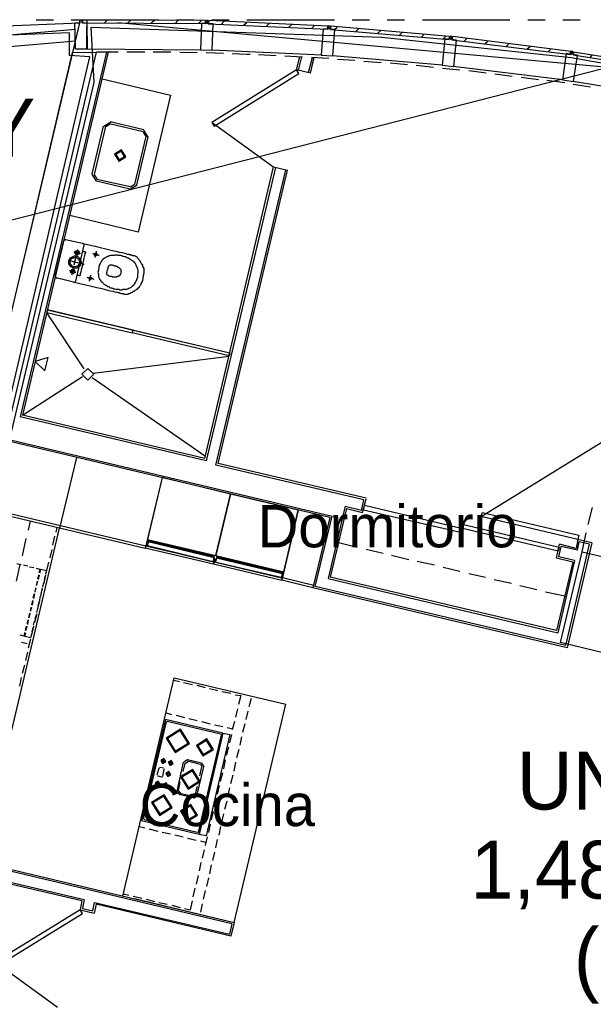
# Model space of a CAD drawing. Header units: feet. Extents: x -79 to 198, y -22 to 181.
# Tile 270 of 318: x 89 to 105, y 132 to 160. Entities that reach past the tile are written whole.
import ezdxf
from ezdxf.enums import TextEntityAlignment as Align

# ---------------------------------------------------------------- set-up
doc = ezdxf.new("R2010")
doc.units = ezdxf.units.FT
for name, color, linetype in [('A-AREA-UNIDAD', 30, 'CONTINUOUS'), ('A-LINEA', 7, 'CONTINUOUS'), ('A-LINEA-FINA', 9, 'CONTINUOUS'), ('A-NOMBRE-ESPACIO', 2, 'CONTINUOUS'), ('A-TEXTO-PDF', 3, 'CONTINUOUS')]:
    doc.layers.add(name, color=color, linetype=linetype)

msp = doc.modelspace()

# ---------------------------------------------------------------- linework, layer by layer
at = {"layer": 'A-AREA-UNIDAD'}
for points in [[(107.968, 158.6133), (104.72, 159.1822), (99.328, 159.7689), (91.04, 160.0533), (91.12, 158.4889), (87.52, 143.2889), (87.808, 142.1333), (87.808, 141.0489), (87.12, 140.3733), (87.12, 139.8578), (86.672, 139.7689), (85.92, 136.5333), (87.648, 136.1422), (87.68, 135.1289), (87.04, 132.4978), (86.032, 132.4444), (85.152, 132.6578), (85.152, 132.2489)], [(84.928, 131.1289), (85.152, 132.6933), (86.8, 132.5333), (87.552, 135.8578), (85.152, 136.2489), (85.12, 137.3333), (86.08, 141.3689), (87.072, 141.4222), (87.12, 140.6578), (87.648, 141.1733), (87.712, 141.5822), (87.488, 142.2933), (86.56, 142.3289), (86.56, 143.3778), (87.872, 148.8889), (88.64, 149.0489), (91.008, 159.2178), (90.432, 159.2533), (90.432, 159.8933), (87.008, 159.7689), (77.6, 158.8622), (74.112, 158.2578)]]:
    msp.add_lwpolyline(points, dxfattribs=at)
at = {"layer": 'A-LINEA'}
for p, q in [((89.9733, 160.2578), (89.48, 160.2578)), ((92.9733, 160.2578), (90.48, 160.2578)), ((90.72, 160.2711), (90.72, 160.1778)), ((90.8, 160.2311), (90.84, 160.2711)), ((90.8, 160.1778), (90.8, 160.2711)), ((90.92, 159.9378), (90.9333, 160.2711)), ((91.4267, 160.1778), (91.5067, 160.2578)), ((92.0933, 160.1778), (92.1733, 160.2578)), ((92.76, 160.1778), (92.8533, 160.2578)), ((93.44, 160.1644), (93.52, 160.2444)), ((93.9733, 160.2578), (93.48, 160.2578)), ((94.1067, 160.1644), (94.1867, 160.2444)), ((94.9733, 160.2578), (94.48, 160.2578)), ((94.7467, 160.1378), (94.8267, 160.2178)), ((97.9733, 160.2578), (95.48, 160.2578)), ((98.9733, 160.2578), (98.48, 160.2578)), ((99.9733, 160.2578), (99.48, 160.2578)), ((102.9733, 160.2578), (100.48, 160.2578)), ((103.9733, 160.2578), (103.48, 160.2578)), ((104.9733, 160.2578), (104.48, 160.2578)), ((90.5992, 159.9939), (77.9864, 158.9103)), ((90.7264, 160.1691), (86.2775, 159.9973)), ((108.4185, 158.6669), (91.8071, 160.1776)), ((95.3867, 160.1111), (95.48, 160.1911)), ((96.04, 160.0844), (96.12, 160.1644)), ((96.68, 160.0578), (96.76, 160.1378)), ((97.32, 160.0178), (97.4, 160.0978)), ((97.9733, 159.9911), (98.0533, 160.0578)), ((98.5867, 159.9378), (98.6667, 160.0178)), ((99.2133, 159.8844), (99.2933, 159.9644)), ((90.6043, 159.6606), (78.0467, 158.5824)), ((99.8267, 159.8311), (99.9067, 159.9111)), ((100.4533, 159.7778), (100.5333, 159.8578)), ((101.0667, 159.7244), (101.1467, 159.8044)), ((101.6667, 159.6578), (101.7467, 159.7378)), ((102.2667, 159.5911), (102.3467, 159.6578)), ((97.6267, 159.2578), (94.48, 159.4044)), ((102.8667, 159.5111), (102.9467, 159.5911)), ((103.4667, 159.4444), (103.5467, 159.5111)), ((104.0667, 159.3644), (104.1467, 159.4444)), ((88.0533, 148.9244), (90.52, 159.3378)), ((88.7067, 148.7644), (91.2, 159.3511)), ((91.48, 159.3511), (89.0267, 148.9778)), ((91.5333, 159.3511), (89.0933, 149.0178)), ((90.52, 159.3378), (91.2, 159.3511)), ((91.8133, 159.3511), (91.2, 159.3511)), ((92.5733, 159.3511), (92.0667, 159.3511)), ((93.32, 159.3511), (92.8133, 159.3511)), ((94.0667, 159.3244), (93.5733, 159.3378)), ((94.8133, 159.3111), (94.32, 159.3244)), ((96.32, 159.2444), (95.8133, 159.2711)), ((97.0667, 159.2044), (96.56, 159.2311)), ((96.8933, 158.8444), (96.9867, 159.2178)), ((97.04, 159.2178), (96.9467, 158.8311)), ((97.24, 158.7644), (97.3467, 159.1911)), ((97.2933, 158.7511), (97.4, 159.1911)), ((101.0533, 158.9778), (97.92, 159.2444)), ((98.56, 159.1111), (98.0667, 159.1378)), ((99.3067, 159.0444), (98.8133, 159.0844)), ((104.6667, 159.2844), (104.6933, 159.3244)), ((105.2533, 159.1911), (105.32, 159.2711)), ((106.2631, 159.0395), (36.6895, 141.2395)), ((106.2631, 159.0395), (36.6895, 141.2395)), ((97.2933, 158.7511), (96.8933, 158.8444)), ((100.8, 158.9111), (100.3067, 158.9644)), ((101.5467, 158.8311), (101.0533, 158.8844)), ((104.48, 158.5644), (101.36, 158.9378)), ((103.04, 158.6578), (102.5467, 158.7244)), ((103.7867, 158.5644), (103.2933, 158.6311)), ((104.5333, 158.4711), (104.0267, 158.5378)), ((107.96, 157.9911), (104.7733, 158.5111)), ((105.2667, 158.3511), (104.7733, 158.4311)), ((91.3867, 157.2444), (91.0667, 155.8844)), ((91.4533, 157.2311), (91.1333, 155.8711)), ((91.605, 157.36), (91.4045, 157.2361)), ((91.5897, 157.2951), (91.4694, 157.2208)), ((92.5333, 157.0844), (91.5733, 157.3111)), ((92.5467, 157.1378), (91.5867, 157.3644)), ((92.6755, 156.9327), (92.5517, 157.1333)), ((94.4891, 157.3494), (96.2477, 156.0805)), ((92.2933, 155.5911), (92.6133, 156.9511)), ((92.3467, 155.5778), (92.6667, 156.9378)), ((92.6106, 156.9481), (92.5364, 157.0684)), ((96.2933, 156.0711), (94.32, 147.7244)), ((94.6, 147.6044), (96.5867, 156.0044)), ((91.0711, 155.8761), (91.195, 155.6756)), ((91.136, 155.8608), (91.2103, 155.7405)), ((91.2133, 155.7378), (92.16, 155.5244)), ((94.6667, 147.6444), (96.64, 155.9911)), ((91.2, 155.6844), (92.1467, 155.4578)), ((92.155, 155.4489), (92.3555, 155.5727)), ((92.1703, 155.5138), (92.2906, 155.5881)), ((90.0267, 152.9644), (90.2667, 153.9911)), ((90.3241, 154.0165), (90.2679, 153.9819)), ((90.32, 154.0178), (90.8, 153.9111)), ((90.84, 153.8578), (90.6, 152.8311)), ((90.8521, 153.8537), (90.8174, 153.9099)), ((90.0279, 152.9685), (90.0626, 152.9124)), ((90.5467, 152.8044), (90.0533, 152.9244)), ((90.5559, 152.7924), (90.6121, 152.827)), ((89.7867, 151.9244), (90.84, 150.3378)), ((89.8, 152.0178), (95, 150.7911)), ((92.1867, 151.4178), (92.1867, 151.4178)), ((92.2667, 151.3911), (92.2667, 151.3911)), ((91.1067, 150.2178), (94.9733, 150.6978)), ((94.9467, 150.7644), (94.9467, 150.7644)), ((89.0933, 149.0178), (90.8, 150.1244)), ((91.08, 150.0978), (94.3067, 147.8578)), ((94.28, 147.7911), (89.0933, 149.0178)), ((94.32, 147.7244), (89.0267, 148.9778)), ((97.84, 146.1111), (88.6133, 148.2978)), ((88.6267, 148.3511), (97.9067, 146.1511)), ((105.5656, 148.235), (102.1561, 146.1301)), ((90.6267, 147.8178), (90.1467, 145.8044)), ((98.8133, 146.6178), (94.6, 147.6044)), ((98.88, 146.6578), (94.6667, 147.6444)), ((98.7467, 146.3111), (98.8133, 146.6178)), ((98.7733, 146.2578), (98.88, 146.6444)), ((92.6, 145.2978), (88.1467, 146.3511)), ((96.9467, 146.3244), (96.48, 144.3244)), ((98.28, 146.4311), (97.8, 144.3778)), ((98.32, 146.3644), (97.8533, 144.4178)), ((98.28, 146.4311), (98.7467, 146.3244)), ((98.32, 146.3644), (98.7733, 146.2578)), ((105.2, 145.9111), (105.32, 146.3911)), ((89.2667, 145.7511), (89.32, 146.0044)), ((97.84, 146.1111), (97.36, 144.1111)), ((97.4267, 144.1511), (97.9067, 146.1511)), ((87.8933, 136.2978), (90.1467, 145.8044)), ((90.0533, 145.6978), (90.08, 145.8311)), ((105.0267, 145.1378), (105.1467, 145.6711)), ((89.0933, 145.0178), (89.2, 145.5111)), ((89.96, 145.3244), (90.0133, 145.5778)), ((94.5333, 144.9911), (92.68, 145.4178)), ((94.5333, 144.9911), (92.68, 145.4178)), ((92.6933, 145.4578), (94.5333, 145.0178)), ((92.6933, 145.4578), (94.5333, 145.0178)), ((98.6267, 145.2578), (98.0933, 145.3911)), ((105.3067, 145.3911), (104.6, 142.4044)), ((104.9067, 145.4844), (104.8533, 145.2311)), ((104.8933, 145.1778), (104.9467, 145.4178)), ((105.3067, 145.3911), (104.9067, 145.4844)), ((105.24, 145.3511), (104.9467, 145.4178)), ((89.88, 144.9644), (89.9333, 145.2044)), ((99.36, 145.0844), (98.88, 145.2044)), ((104.2933, 144.9511), (104.3867, 145.3511)), ((104.36, 144.9911), (104.4267, 145.2844)), ((104.8533, 145.2311), (104.3867, 145.3511)), ((104.8933, 145.1778), (104.4267, 145.2844)), ((104.56, 142.4711), (105.24, 145.3511)), ((88.9333, 144.8044), (89.0533, 144.7778)), ((89.7867, 144.6044), (89.84, 144.8444)), ((96.48, 144.5244), (94.6267, 144.9644)), ((96.48, 144.5244), (94.6267, 144.9644)), ((94.64, 144.9911), (96.48, 144.5511)), ((94.64, 144.9911), (96.48, 144.5511)), ((100.0933, 144.9111), (99.6, 145.0311)), ((100.8267, 144.7511), (100.3333, 144.8578)), ((104.76, 144.8444), (104.2933, 144.9511)), ((104.76, 144.8444), (104.2933, 142.8978)), ((104.8133, 144.8844), (104.3333, 142.8311)), ((104.8133, 144.8844), (104.36, 144.9911)), ((88.92, 144.2978), (89.0267, 144.7778)), ((89.12, 144.7644), (89.24, 144.7378)), ((89.2933, 144.7111), (89.4133, 144.6844)), ((101.5467, 144.5778), (101.0667, 144.6844)), ((89.5067, 144.2978), (89.48, 144.1778)), ((89.4933, 144.1778), (89.5333, 144.2978)), ((89.5467, 144.4844), (89.52, 144.3644)), ((89.5467, 144.3511), (89.5733, 144.4711)), ((89.6933, 144.2578), (89.6667, 144.1378)), ((89.7067, 144.2311), (89.76, 144.4844)), ((89.7333, 144.4311), (89.7067, 144.3111)), ((97.36, 144.1111), (96.48, 144.3244)), ((97.3867, 144.1778), (96.4933, 144.3911)), ((97.8, 144.3778), (104.3333, 142.8311)), ((104.2933, 142.8978), (97.8533, 144.4178)), ((102.28, 144.4044), (101.8, 144.5111)), ((103.0133, 144.2311), (102.52, 144.3378)), ((89.4667, 144.1111), (89.44, 143.9911)), ((89.4533, 143.9911), (89.48, 144.1111)), ((89.6133, 143.8711), (89.6667, 144.1111)), ((89.6533, 144.0711), (89.6133, 143.9511)), ((104.6, 142.4044), (97.36, 144.1111)), ((104.56, 142.4711), (97.4267, 144.1511)), ((103.7333, 144.0578), (103.2533, 144.1644)), ((104.5333, 143.8711), (103.9867, 143.9911)), ((89.3733, 143.7511), (89.3467, 143.6311)), ((89.3733, 143.6178), (89.4, 143.7511)), ((89.4267, 143.9378), (89.3867, 143.8178)), ((89.4133, 143.8044), (89.44, 143.9244)), ((89.5333, 143.5111), (89.5867, 143.7511)), ((89.56, 143.7111), (89.5333, 143.5911)), ((89.6, 143.8844), (89.5733, 143.7644)), ((89.3333, 143.5644), (89.3067, 143.4444)), ((89.32, 143.4444), (89.36, 143.5644)), ((89.52, 143.5244), (89.4933, 143.4044)), ((89.2533, 143.2044), (89.2133, 143.0844)), ((89.24, 143.0711), (89.2667, 143.2044)), ((89.2933, 143.3911), (89.2667, 143.2578)), ((89.28, 143.2578), (89.3067, 143.3778)), ((89.4267, 143.1644), (89.4, 143.0444)), ((89.44, 143.1378), (89.5067, 143.3778)), ((89.48, 143.3378), (89.44, 143.2178)), ((89.2, 143.0178), (89.1733, 142.8978)), ((89.2, 142.8978), (89.2267, 143.0178)), ((89.36, 142.7778), (89.4133, 143.0178)), ((89.3867, 142.9778), (89.36, 142.8578)), ((89.0667, 142.5644), (89.2267, 142.5244)), ((89.16, 142.7244), (89.1867, 142.8311)), ((89.2667, 142.4044), (89.3333, 142.6578)), ((89.1867, 142.0444), (89.24, 142.2844)), ((89.0933, 141.6844), (89.16, 141.9244)), ((89.0133, 141.3111), (89.0667, 141.5644)), ((91.9467, 135.3378), (93.4133, 141.5511)), ((93.4, 141.4844), (93.56, 141.4444)), ((93.4133, 141.5511), (96.5867, 140.8044)), ((93.68, 141.4178), (93.9333, 141.3644)), ((94.0533, 141.3378), (94.2933, 141.2711)), ((94.4133, 141.2444), (94.6533, 141.1911)), ((94.7733, 141.1644), (95.0267, 141.1111)), ((95.1467, 141.0711), (95.3067, 141.0444)), ((95.3067, 141.0444), (95.24, 140.7911)), ((95.6, 140.9644), (95.5333, 140.7244)), ((95.12, 134.5911), (96.5867, 140.8044)), ((95.2133, 140.6711), (95.16, 140.4311)), ((95.5067, 140.6044), (95.4533, 140.3644)), ((93.16, 140.3644), (92.48, 137.4844)), ((94.8, 139.9778), (93.16, 140.3644)), ((93.1867, 140.5511), (93.3333, 140.5111)), ((93.4667, 140.4844), (93.7067, 140.4178)), ((93.8267, 140.3911), (94.0667, 140.3378)), ((93.1867, 140.2978), (92.5333, 137.5378)), ((93.2246, 140.3106), (93.2005, 140.2957)), ((94.7333, 139.9511), (93.2133, 140.3111)), ((94.1867, 140.3111), (94.44, 140.2444)), ((94.56, 140.2178), (94.8, 140.1644)), ((94.92, 140.1378), (95.08, 140.0978)), ((95.1333, 140.3111), (95.0667, 140.0711)), ((95.4267, 140.2444), (95.36, 139.9911)), ((94.7467, 139.9244), (94.0933, 137.1644)), ((94.8, 139.9778), (94.12, 137.0978)), ((94.7595, 139.9265), (94.7446, 139.9506)), ((95.04, 139.9378), (94.9867, 139.6978)), ((95.3333, 139.8711), (95.28, 139.6311)), ((94.96, 139.5778), (94.8933, 139.3378)), ((95.2533, 139.5111), (95.1867, 139.2711)), ((93.12, 139.2044), (93.04, 139.2178)), ((93.7866, 139.2154), (93.6823, 139.1511)), ((94.1867, 139.1244), (93.7867, 139.2178)), ((94.8667, 139.2178), (94.8133, 138.9644)), ((92.9733, 138.9778), (92.92, 138.7778)), ((92.9979, 138.9906), (92.9739, 138.9757)), ((93.1067, 138.9778), (93, 139.0044)), ((93.1067, 139.1778), (93.04, 139.1911)), ((93.12, 138.9511), (93.08, 138.7511)), ((93.1328, 138.9398), (93.1179, 138.9639)), ((93.12, 139.1911), (93.12, 139.1911)), ((93.3333, 139.1244), (93.2533, 139.1511)), ((93.3333, 139.1511), (93.2667, 139.1644)), ((93.3333, 139.1378), (93.3333, 139.1378)), ((93.4933, 138.3244), (93.68, 139.1511)), ((93.6667, 138.8844), (93.72, 139.1244)), ((93.8071, 139.1628), (93.7349, 139.1183)), ((94.16, 139.0844), (93.8, 139.1778)), ((94.0533, 138.1911), (94.2533, 139.0178)), ((94.1467, 138.7644), (94.2, 139.0178)), ((94.2117, 139.0106), (94.1671, 139.0828)), ((94.2643, 139.0178), (94.2, 139.1221)), ((95.16, 139.1511), (95.1067, 138.8978)), ((92.9339, 138.7757), (92.9487, 138.7516)), ((92.9467, 138.7644), (93.0533, 138.7378)), ((93.0554, 138.725), (93.0795, 138.7398)), ((93.2533, 138.8178), (93.1867, 138.8311)), ((94.7867, 138.8444), (94.72, 138.6044)), ((95.08, 138.7778), (95.0133, 138.5378)), ((92.96, 138.5511), (92.8933, 138.5644)), ((92.96, 138.5244), (92.8933, 138.5511)), ((92.96, 138.5378), (92.96, 138.5378)), ((93.1867, 138.4978), (93.1067, 138.5111)), ((93.5333, 138.3378), (93.5867, 138.5911)), ((94.0133, 138.2178), (94.08, 138.4711)), ((94.6933, 138.4844), (94.64, 138.2444)), ((94.9867, 138.4178), (94.9333, 138.1778)), ((93.4957, 138.3244), (93.56, 138.2201)), ((93.96, 138.1378), (93.5467, 138.2311)), ((93.5483, 138.3316), (93.5929, 138.2594)), ((93.9467, 138.1778), (93.5733, 138.2578)), ((93.9529, 138.1661), (94.0251, 138.2106)), ((93.96, 138.1268), (94.0643, 138.1912)), ((94.6133, 138.1244), (94.5467, 137.8711)), ((94.9067, 138.0444), (94.84, 137.8044)), ((92.5472, 137.5357), (92.5621, 137.5116)), ((94.52, 137.7511), (94.4667, 137.5111)), ((94.8133, 137.6844), (94.76, 137.4444)), ((92.4133, 137.3244), (92.5733, 137.2844)), ((94.12, 137.0978), (92.48, 137.4844)), ((94.0667, 137.1511), (92.56, 137.5111)), ((92.6933, 137.2578), (92.9467, 137.1911)), ((94.44, 137.3911), (94.3867, 137.1511)), ((94.7333, 137.3244), (94.68, 137.0711)), ((93.0667, 137.1644), (93.3067, 137.1111)), ((93.4267, 137.0844), (93.6667, 137.0311)), ((93.7867, 136.9911), (94.04, 136.9378)), ((94.0821, 137.1516), (94.1061, 137.1665)), ((94.3467, 137.0311), (94.2933, 136.7778)), ((95.0533, 134.5511), (85.88, 136.7244)), ((85.8933, 136.7778), (95.12, 134.5911)), ((94.16, 136.9111), (94.32, 136.8711)), ((94.64, 136.9511), (94.5867, 136.7111)), ((85.8, 136.4311), (90.8533, 135.2444)), ((94.2667, 136.6578), (94.2133, 136.4178)), ((94.56, 136.5911), (94.5067, 136.3511)), ((90.7867, 135.2044), (85.8, 136.3778)), ((94.1733, 136.2978), (94.12, 136.0578)), ((94.4667, 136.2311), (94.4133, 135.9778)), ((94.0933, 135.9244), (94.04, 135.6844)), ((94.3867, 135.8578), (94.3333, 135.6178)), ((94, 135.5644), (93.9467, 135.3244)), ((91.96, 135.4044), (92.12, 135.3644)), ((92.24, 135.3378), (92.4933, 135.2844)), ((94.2933, 135.4978), (94.24, 135.2578)), ((90.7867, 135.2044), (90.7333, 134.9511)), ((90.8533, 135.2444), (90.8, 134.9911)), ((91.0933, 134.9244), (91.1467, 135.1644)), ((91.1867, 135.1111), (91.1333, 134.8578)), ((91.1467, 135.1644), (94.9867, 134.2578)), ((95.0267, 134.2044), (91.1867, 135.1111)), ((92.28, 135.2711), (95.12, 134.5911)), ((92.6133, 135.2578), (92.8533, 135.1911)), ((92.9733, 135.1644), (93.2133, 135.1111)), ((93.3467, 135.0844), (93.5867, 135.0178)), ((93.92, 135.2044), (93.8667, 134.9511)), ((94.2133, 135.1244), (94.16, 134.8844)), ((90.7333, 134.9511), (91.1333, 134.8578)), ((90.8, 134.9911), (91.0933, 134.9244)), ((93.7067, 134.9911), (93.8667, 134.9511)), ((95.0533, 134.5511), (94.9867, 134.2578)), ((95.12, 134.5911), (95.0267, 134.2044)), ((88.3295, 133.4553), (90.0885, 132.187))]:
    msp.add_line(p, q, dxfattribs=at)
for points in [[(90.7733, 160.2711), (90.7867, 160.1778), (90.92, 160.1911), (90.9333, 159.4311), (90.6, 159.4311), (90.5867, 160.1778), (90.7333, 160.1778), (90.7333, 160.2711), (90.7733, 160.2711)], [(94.3067, 160.2444), (90.8, 160.2711), (90.8, 160.1778), (94.3067, 160.1644), (94.3067, 160.2444)], [(94.3333, 160.2444), (94.3333, 160.1644), (94.1867, 160.1644), (94.16, 159.4178), (94.4933, 159.4044), (94.52, 160.1511), (94.3733, 160.1511), (94.3733, 160.2444), (94.3333, 160.2444)], [(97.7867, 160.0844), (94.4, 160.2444), (94.3867, 160.1511), (97.7733, 160.0044), (97.7867, 160.0844)], [(90.72, 160.1778), (88.24, 149.7378), (79.1867, 151.8844)], [(94.1733, 159.4044), (90.92, 159.4311), (90.92, 159.9378)], [(97.8, 160.0844), (97.8, 160.0044), (97.6533, 160.0044), (97.6, 159.2578), (97.9333, 159.2444), (97.9867, 159.9911), (97.84, 160.0044), (97.8533, 160.0844), (97.8, 160.0844)], [(101.2533, 159.7911), (97.8667, 160.0844), (97.8667, 159.9911), (101.24, 159.7111), (101.2533, 159.7911)], [(101.2667, 159.7911), (101.2667, 159.7111), (101.12, 159.7244), (101.04, 158.9778), (101.3733, 158.9378), (101.4533, 159.6844), (101.3067, 159.7111), (101.32, 159.7911), (101.2667, 159.7911)], [(104.7067, 159.3644), (101.3333, 159.7911), (101.32, 159.6978), (104.6933, 159.2844), (104.7067, 159.3644)], [(104.72, 159.3644), (104.72, 159.2844), (104.5733, 159.3111), (104.4667, 158.5644), (104.7867, 158.5111), (104.8933, 159.2578), (104.76, 159.2844), (104.76, 159.3644), (104.72, 159.3644)], [(95.5733, 159.2844), (95.48, 159.2844), (95.0667, 159.2978)], [(97.8133, 159.1644), (97.6267, 159.1778), (97.32, 159.1911)], [(107.8933, 158.8578), (104.7867, 159.3511), (104.7733, 159.2711), (107.08, 158.8978)], [(96.8933, 158.8444), (94.48, 157.3511), (94.5467, 157.2444), (96.96, 158.7378), (96.8933, 158.8444)], [(100.0533, 158.9911), (99.76, 159.0178), (99.56, 159.0311)], [(102.2933, 158.7511), (101.88, 158.8044), (101.8, 158.8178)], [(91.36, 158.5911), (93.3067, 158.1244), (92.3867, 154.2311), (90.44, 154.6978)], [(91.835, 156.2489), (92.0355, 156.3727), (91.9117, 156.5733), (91.7111, 156.4495), (91.835, 156.2489)], [(91.8442, 156.2878), (91.9966, 156.3819), (91.9025, 156.5344), (91.7501, 156.4403), (91.8442, 156.2878)], [(94.28, 147.7911), (96.24, 156.0844), (96.64, 155.9911)], [(90.8, 153.9111), (90.84, 153.8978), (90.9067, 153.8844), (91.0267, 153.8578), (91.16, 153.8311), (91.3067, 153.7911), (91.4667, 153.7511), (91.6133, 153.7111), (91.7467, 153.6844), (91.8533, 153.6578), (91.9333, 153.6444), (92, 153.6311), (92.04, 153.6178), (92.0667, 153.6044), (92.08, 153.6044), (92.0933, 153.6044), (92.1067, 153.6044), (92.12, 153.6044), (92.1333, 153.5911), (92.1467, 153.5911), (92.16, 153.5911), (92.1733, 153.5911), (92.1867, 153.5778), (92.2, 153.5778), (92.2133, 153.5778), (92.2267, 153.5644), (92.2533, 153.5644), (92.2667, 153.5644), (92.28, 153.5644), (92.2933, 153.5511), (92.3067, 153.5511), (92.32, 153.5378), (92.3333, 153.5378), (92.3467, 153.5244), (92.36, 153.5111), (92.36, 153.4978), (92.3733, 153.4844), (92.3867, 153.4711), (92.4, 153.4578), (92.4133, 153.4444), (92.4267, 153.4178), (92.44, 153.4044), (92.44, 153.3911), (92.4533, 153.3778), (92.4667, 153.3511), (92.48, 153.3378), (92.4933, 153.3111), (92.5067, 153.2978), (92.5067, 153.2711), (92.52, 153.2444), (92.5333, 153.2178), (92.5467, 153.1911), (92.5467, 153.1511), (92.5467, 153.0978), (92.5467, 153.0578), (92.5333, 152.9911), (92.52, 152.9244), (92.5067, 152.8444), (92.48, 152.7911), (92.4667, 152.7378), (92.44, 152.6978), (92.4133, 152.6711), (92.4, 152.6444), (92.3733, 152.6311), (92.36, 152.6044), (92.3333, 152.5911), (92.32, 152.5778), (92.2933, 152.5644), (92.28, 152.5511), (92.2667, 152.5378), (92.24, 152.5378), (92.2267, 152.5244), (92.2133, 152.5111), (92.1867, 152.4978), (92.1733, 152.4978), (92.16, 152.4844), (92.1467, 152.4844), (92.12, 152.4711), (92.1067, 152.4711), (92.0933, 152.4578), (92.08, 152.4578), (92.0667, 152.4578), (92.04, 152.4578), (92.0267, 152.4578), (92.0133, 152.4578), (92, 152.4578), (91.9867, 152.4578), (91.9733, 152.4711), (91.96, 152.4711), (91.9467, 152.4711), (91.92, 152.4711), (91.9067, 152.4844), (91.8933, 152.4844), (91.88, 152.4844), (91.8667, 152.4844), (91.8533, 152.4978), (91.84, 152.4978), (91.8267, 152.4978), (91.8, 152.5111), (91.7733, 152.5111), (91.7333, 152.5244), (91.68, 152.5378), (91.6, 152.5511), (91.4933, 152.5778), (91.36, 152.6178), (91.2133, 152.6444), (91.0533, 152.6844), (90.8933, 152.7244), (90.76, 152.7511), (90.6533, 152.7778), (90.5733, 152.7911), (90.5467, 152.8044)], [(90.76, 153.3378), (90.7467, 153.2978), (90.7333, 153.2711), (90.7067, 153.2578), (90.6933, 153.2311), (90.6667, 153.2178), (90.64, 153.2044), (90.6, 153.2044), (90.5733, 153.1911), (90.5467, 153.2044), (90.52, 153.2178), (90.4933, 153.2311), (90.4667, 153.2444), (90.44, 153.2711), (90.4267, 153.2978), (90.4133, 153.3244), (90.4133, 153.3511), (90.4133, 153.3778), (90.4133, 153.4178), (90.4267, 153.4444), (90.44, 153.4711), (90.4533, 153.4978), (90.48, 153.5111), (90.5067, 153.5244), (90.5333, 153.5378), (90.56, 153.5511), (90.6, 153.5511), (90.6267, 153.5511), (90.6533, 153.5378), (90.68, 153.5244), (90.7067, 153.4978), (90.72, 153.4844), (90.7467, 153.4578), (90.7467, 153.4311), (90.76, 153.3911), (90.76, 153.3644), (90.76, 153.3378)], [(90.72, 153.3378), (90.7067, 153.3244), (90.6933, 153.2978), (90.68, 153.2844), (90.6667, 153.2711), (90.64, 153.2578), (90.6267, 153.2444), (90.6, 153.2444), (90.5733, 153.2444), (90.5467, 153.2444), (90.5333, 153.2444), (90.5067, 153.2578), (90.4933, 153.2711), (90.48, 153.2978), (90.4667, 153.3111), (90.4533, 153.3378), (90.4533, 153.3644), (90.4533, 153.3778), (90.4533, 153.4044), (90.4533, 153.4311), (90.4667, 153.4444), (90.48, 153.4711), (90.5067, 153.4844), (90.52, 153.4978), (90.5467, 153.4978), (90.5733, 153.5111), (90.5867, 153.5111), (90.6133, 153.5111), (90.64, 153.4978), (90.6533, 153.4844), (90.68, 153.4711), (90.6933, 153.4578), (90.7067, 153.4311), (90.7067, 153.4178), (90.72, 153.3911), (90.72, 153.3644), (90.72, 153.3378)], [(90.7467, 153.6178), (90.7333, 153.6178), (90.72, 153.6311), (90.6933, 153.6311), (90.6667, 153.6444), (90.64, 153.6444), (90.6, 153.6578), (90.5867, 153.6578), (90.56, 153.6578), (90.56, 153.6711)], [(90.7067, 153.6311), (90.7067, 153.6178), (90.6933, 153.6044), (90.68, 153.5911), (90.6667, 153.5911), (90.6533, 153.5778), (90.64, 153.5778), (90.64, 153.5911), (90.6267, 153.5911), (90.6133, 153.5911), (90.6, 153.6044), (90.6, 153.6178), (90.5867, 153.6311), (90.5867, 153.6444), (90.5867, 153.6578), (90.5867, 153.6711), (90.6, 153.6711), (90.6, 153.6844), (90.6133, 153.6978), (90.6267, 153.6978), (90.64, 153.6978), (90.6533, 153.6978), (90.6667, 153.6978), (90.68, 153.6978), (90.6933, 153.6844), (90.7067, 153.6711), (90.7067, 153.6578), (90.7067, 153.6444), (90.7067, 153.6311)], [(90.6133, 153.5111), (90.6133, 153.5244), (90.6267, 153.5378), (90.6267, 153.5778), (90.64, 153.6044), (90.6533, 153.6444), (90.6533, 153.6844), (90.6667, 153.7111), (90.6667, 153.7378)], [(90.68, 153.6311), (90.6667, 153.6178), (90.6533, 153.6178), (90.64, 153.6178), (90.6267, 153.6178), (90.6267, 153.6311), (90.6133, 153.6311), (90.6133, 153.6444), (90.6133, 153.6578), (90.6267, 153.6578), (90.6267, 153.6711), (90.64, 153.6711), (90.6533, 153.6711), (90.6667, 153.6711), (90.68, 153.6578), (90.68, 153.6444), (90.68, 153.6311)], [(90.64, 153.0178), (90.6533, 153.0044), (90.6667, 153.0044), (90.68, 153.0044), (90.6933, 153.0044), (90.7067, 152.9911), (90.72, 152.9911), (90.7333, 152.9911), (90.7333, 153.0044), (90.7467, 153.0044), (90.7467, 153.0178), (90.7467, 153.0578), (90.76, 153.1111), (90.7867, 153.1911), (90.8133, 153.2978), (90.8267, 153.3911), (90.8533, 153.4844), (90.8667, 153.5644), (90.88, 153.6178), (90.8933, 153.6311), (90.8933, 153.6444), (90.8933, 153.6578), (90.88, 153.6578), (90.8667, 153.6711), (90.8533, 153.6711), (90.84, 153.6711), (90.8267, 153.6711), (90.8133, 153.6844), (90.8, 153.6844)], [(91.28, 153.5644), (91.2667, 153.5644), (91.2533, 153.5778), (91.2267, 153.5778), (91.2, 153.5911), (91.1733, 153.5911), (91.1333, 153.6044), (91.12, 153.6044), (91.0933, 153.6178)], [(91.2133, 153.5778), (91.2, 153.5644), (91.1867, 153.5644), (91.1867, 153.5511), (91.1733, 153.5511), (91.1733, 153.5644), (91.16, 153.5644), (91.1467, 153.5644), (91.1467, 153.5778), (91.1467, 153.5911), (91.1467, 153.6044), (91.1467, 153.6178), (91.16, 153.6178), (91.1733, 153.6311), (91.1867, 153.6311), (91.2, 153.6178), (91.2133, 153.6178), (91.2133, 153.6044), (91.2133, 153.5911), (91.2133, 153.5778)], [(91.16, 153.5111), (91.16, 153.5244), (91.1733, 153.5511), (91.1733, 153.5778), (91.1867, 153.6178), (91.1867, 153.6444), (91.2, 153.6578), (91.2, 153.6844)], [(91.2667, 153.2178), (91.2533, 153.1511), (91.24, 153.0844), (91.2533, 153.0311), (91.2533, 152.9778), (91.2667, 152.9378), (91.28, 152.8978), (91.3067, 152.8711), (91.32, 152.8444), (91.3333, 152.8178), (91.36, 152.8044), (91.3733, 152.7911), (91.4, 152.7644), (91.4133, 152.7511), (91.4267, 152.7378), (91.44, 152.7378), (91.4667, 152.7244), (91.48, 152.7111), (91.4933, 152.6978), (91.52, 152.6844), (91.5333, 152.6844), (91.56, 152.6711), (91.5733, 152.6578), (91.6, 152.6444), (91.6267, 152.6444), (91.64, 152.6311), (91.6667, 152.6311), (91.6933, 152.6178), (91.72, 152.6178), (91.76, 152.6044), (91.7867, 152.6044), (91.8133, 152.6044), (91.84, 152.6044), (91.8533, 152.5911), (91.88, 152.5911), (91.9067, 152.5911), (91.92, 152.5911), (91.9467, 152.6044), (91.96, 152.6044), (91.9867, 152.6044), (92, 152.6044), (92.0267, 152.6044), (92.04, 152.6044), (92.0533, 152.6044), (92.08, 152.6178), (92.0933, 152.6178), (92.12, 152.6311), (92.1467, 152.6444), (92.1733, 152.6578), (92.2, 152.6711), (92.2267, 152.6978), (92.2533, 152.7244), (92.28, 152.7511), (92.3067, 152.7911), (92.3333, 152.8311), (92.3467, 152.8844), (92.3733, 152.9511), (92.3733, 153.0178), (92.3867, 153.0711), (92.3867, 153.1244), (92.3733, 153.1778), (92.36, 153.2178), (92.3467, 153.2444), (92.3333, 153.2844), (92.32, 153.3111), (92.3067, 153.3378), (92.2933, 153.3511), (92.28, 153.3644), (92.2667, 153.3911), (92.24, 153.4044), (92.2267, 153.4044), (92.2133, 153.4178), (92.2, 153.4311), (92.1867, 153.4444), (92.1733, 153.4444), (92.1467, 153.4578), (92.1333, 153.4711), (92.12, 153.4844), (92.0933, 153.4844), (92.0667, 153.4978), (92.0533, 153.5111), (92.0267, 153.5244), (92, 153.5244), (91.9733, 153.5378), (91.9467, 153.5378), (91.92, 153.5511), (91.8933, 153.5644), (91.8667, 153.5644), (91.84, 153.5644), (91.8133, 153.5644), (91.7867, 153.5778), (91.7733, 153.5778), (91.7467, 153.5778), (91.72, 153.5778), (91.7067, 153.5644), (91.68, 153.5644), (91.6667, 153.5644), (91.64, 153.5644), (91.6267, 153.5644), (91.6, 153.5644), (91.5733, 153.5511), (91.56, 153.5511), (91.5333, 153.5378), (91.5067, 153.5244), (91.48, 153.5244), (91.4533, 153.4978), (91.4267, 153.4844), (91.3867, 153.4578), (91.36, 153.4311), (91.3333, 153.3911), (91.3067, 153.3378), (91.28, 153.2844), (91.2667, 153.2178)], [(90.8533, 153.3111), (90.84, 153.3111), (90.8, 153.3244), (90.7333, 153.3378), (90.6667, 153.3511), (90.5867, 153.3644), (90.52, 153.3911), (90.4533, 153.4044), (90.4133, 153.4178), (90.4, 153.4178)], [(90.4933, 153.0178), (90.5067, 153.0311), (90.5067, 153.0444), (90.5067, 153.0844), (90.52, 153.1111), (90.5333, 153.1511), (90.5333, 153.1911), (90.5467, 153.2178), (90.5467, 153.2311), (90.5467, 153.2444)], [(90.56, 153.2978), (90.5733, 153.3244), (90.5733, 153.3378), (90.5867, 153.3644), (90.5867, 153.4044), (90.6, 153.4311), (90.6, 153.4444), (90.6, 153.4711), (90.6133, 153.4711)], [(91.5467, 153.2578), (91.5467, 153.2711), (91.56, 153.2711), (91.56, 153.2844), (91.5733, 153.2844), (91.5867, 153.2978), (91.6, 153.2978), (91.6133, 153.2978), (91.6267, 153.2978), (91.64, 153.2978), (91.6533, 153.2844), (91.6667, 153.2844), (91.68, 153.2844), (91.6933, 153.2844), (91.7067, 153.2711), (91.72, 153.2711), (91.7333, 153.2711), (91.7467, 153.2711), (91.76, 153.2578), (91.7733, 153.2578), (91.7867, 153.2578), (91.7867, 153.2444), (91.8, 153.2444), (91.8133, 153.2311), (91.8267, 153.2178), (91.84, 153.2178), (91.8533, 153.2044), (91.8667, 153.1911), (91.88, 153.1778), (91.8933, 153.1644), (91.8933, 153.1511), (91.9067, 153.1244), (91.8933, 153.0978), (91.8933, 153.0711), (91.88, 153.0311), (91.8667, 153.0044), (91.8533, 152.9911), (91.84, 152.9778), (91.8267, 152.9644), (91.8133, 152.9644), (91.8, 152.9644), (91.7867, 152.9644), (91.7733, 152.9511), (91.76, 152.9511), (91.7467, 152.9511), (91.7333, 152.9511), (91.72, 152.9511), (91.7067, 152.9511), (91.6933, 152.9511), (91.68, 152.9511), (91.6667, 152.9511), (91.6533, 152.9511), (91.64, 152.9644), (91.6267, 152.9644), (91.6133, 152.9644), (91.6, 152.9644), (91.5867, 152.9644), (91.5733, 152.9778), (91.56, 152.9778), (91.5467, 152.9778), (91.5333, 152.9911), (91.52, 152.9911), (91.52, 153.0044), (91.5067, 153.0044), (91.5067, 153.0178), (91.4933, 153.0311), (91.4933, 153.0444), (91.4933, 153.0578), (91.4933, 153.0844), (91.5067, 153.1111), (91.5067, 153.1378), (91.52, 153.1778), (91.5333, 153.2044), (91.5333, 153.2311), (91.5333, 153.2444), (91.5467, 153.2578)], [(90.6133, 153.0844), (90.5867, 153.0978), (90.5733, 153.0978), (90.5333, 153.0978), (90.5067, 153.1111), (90.48, 153.1244), (90.4533, 153.1244), (90.44, 153.1244), (90.4267, 153.1244)], [(90.5733, 153.0978), (90.5733, 153.0844), (90.5733, 153.0711), (90.56, 153.0711), (90.56, 153.0578), (90.5467, 153.0578), (90.5333, 153.0444), (90.52, 153.0444), (90.5067, 153.0444), (90.4933, 153.0578), (90.48, 153.0711), (90.4667, 153.0711), (90.4667, 153.0844), (90.4667, 153.0978), (90.4667, 153.1111), (90.4667, 153.1244), (90.4667, 153.1378), (90.48, 153.1511), (90.4933, 153.1644), (90.5067, 153.1644), (90.52, 153.1644), (90.5333, 153.1644), (90.5467, 153.1644), (90.56, 153.1644), (90.56, 153.1511), (90.5733, 153.1378), (90.5733, 153.1244), (90.5733, 153.1111), (90.5867, 153.1111), (90.5733, 153.0978)], [(90.5467, 153.0978), (90.5467, 153.0844), (90.5333, 153.0844), (90.52, 153.0711), (90.5067, 153.0844), (90.4933, 153.0844), (90.4933, 153.0978), (90.4933, 153.1111), (90.4933, 153.1244), (90.5067, 153.1378), (90.52, 153.1378), (90.5333, 153.1378), (90.5467, 153.1244), (90.5467, 153.1111), (90.5467, 153.0978)], [(91.12, 152.8844), (91.1067, 152.8978), (91.0933, 152.8978), (91.0667, 152.8978), (91.04, 152.9111), (91.0133, 152.9111), (90.9733, 152.9244), (90.96, 152.9244), (90.9333, 152.9378)], [(91.0533, 152.8978), (91.04, 152.8844), (91.0267, 152.8844), (91.0267, 152.8711), (91.0133, 152.8711), (91.0133, 152.8844), (91, 152.8844), (90.9867, 152.8978), (90.9867, 152.9111), (90.9867, 152.9244), (90.9867, 152.9378), (91, 152.9378), (91.0133, 152.9511), (91.0267, 152.9511), (91.04, 152.9511), (91.04, 152.9378), (91.0533, 152.9378), (91.0533, 152.9244), (91.0533, 152.9111), (91.0533, 152.8978)], [(91, 152.8311), (91, 152.8444), (91.0133, 152.8711), (91.0133, 152.8978), (91.0267, 152.9378), (91.0267, 152.9644), (91.04, 152.9911), (91.04, 153.0044)], [(89.7867, 151.9378), (92.2133, 151.3644), (92.24, 151.4444), (89.8, 152.0178), (89.7867, 151.9378)], [(89.84, 151.9644), (89.84, 151.9644), (89.84, 151.9644)], [(94.9733, 150.7111), (92.2133, 151.3644), (92.24, 151.4444), (95, 150.7911), (94.9733, 150.7111)], [(91.12, 150.1844), (90.9533, 150.3511), (90.7867, 150.1844), (90.9533, 150.0178), (91.12, 150.1844)], [(93.0667, 147.2444), (92.5867, 145.2311), (88.1333, 146.2844)], [(92.6533, 145.4844), (94.6, 145.0311), (95.0133, 146.7778), (93.0667, 147.2444), (92.6533, 145.4844)], [(94.6, 145.0311), (96.5333, 144.5644), (96.9467, 146.3244), (95.0133, 146.7778), (94.6, 145.0311)], [(98.8267, 146.4578), (101.5867, 145.8044), (101.56, 145.6844), (98.8, 146.3244), (98.8267, 146.4578)], [(104.9067, 145.4844), (102.1467, 146.1378), (102.1867, 146.2578), (104.9333, 145.6044), (104.9067, 145.4844)], [(101.6133, 145.9244), (104.3733, 145.2711), (104.3467, 145.1511), (101.5867, 145.8044), (101.6133, 145.9244)], [(92.6267, 145.2978), (92.64, 145.3778), (92.6667, 145.3911), (92.6667, 145.4178), (92.68, 145.4178), (92.68, 145.4444), (92.6933, 145.4578), (92.6933, 145.4711), (94.5467, 145.0311), (94.5333, 145.0178), (94.5467, 145.0044), (94.5333, 144.9911), (94.5467, 144.9644), (94.5467, 144.9511), (94.5467, 144.9244), (94.5333, 144.8444), (92.6267, 145.2978)], [(92.6267, 145.2978), (92.64, 145.3778), (92.6667, 145.3911), (92.6667, 145.4178), (92.68, 145.4178), (92.68, 145.4444), (92.6933, 145.4578), (92.6933, 145.4711), (94.5467, 145.0311), (94.5333, 145.0178), (94.5467, 145.0044), (94.5333, 144.9911), (94.5467, 144.9644), (94.5467, 144.9511), (94.5467, 144.9244), (94.5333, 144.8444), (92.6267, 145.2978)], [(94.52, 144.8578), (94.5467, 144.9644), (92.6667, 145.4178), (92.64, 145.2978), (94.52, 144.8578)], [(94.52, 144.8578), (94.5467, 144.9644), (92.6667, 145.4178), (92.64, 145.2978), (94.52, 144.8578)], [(94.5333, 144.7911), (94.5467, 144.8444), (92.6133, 145.3111), (92.5867, 145.2444), (94.5333, 144.7911)], [(94.5333, 144.7911), (94.5467, 144.8444), (92.6133, 145.3111), (92.5867, 145.2444), (94.5333, 144.7911)], [(105.0267, 145.1378), (106.32, 144.8311), (105.7067, 142.2444), (104.4133, 142.5511), (105.0267, 145.1378)], [(96.48, 144.3244), (96.4933, 144.3911), (94.5467, 144.8444), (94.5333, 144.7911), (96.48, 144.3244)], [(96.48, 144.3244), (96.4933, 144.3911), (94.5467, 144.8444), (94.5333, 144.7911), (96.48, 144.3244)], [(94.5733, 144.8444), (94.5867, 144.9244), (94.6133, 144.9378), (94.6133, 144.9511), (94.6267, 144.9644), (94.6267, 144.9778), (94.64, 144.9911), (94.6267, 145.0044), (94.6267, 145.0178), (96.4933, 144.5644), (96.48, 144.5511), (96.4933, 144.5378), (96.48, 144.5244), (96.4933, 144.5111), (96.48, 144.4844), (96.4933, 144.4711), (96.48, 144.3911), (94.5733, 144.8444)], [(94.5733, 144.8444), (94.5867, 144.9244), (94.6133, 144.9378), (94.6133, 144.9511), (94.6267, 144.9644), (94.6267, 144.9778), (94.64, 144.9911), (94.6267, 145.0044), (94.6267, 145.0178), (96.4933, 144.5644), (96.48, 144.5511), (96.4933, 144.5378), (96.48, 144.5244), (96.4933, 144.5111), (96.48, 144.4844), (96.4933, 144.4711), (96.48, 144.3911), (94.5733, 144.8444)], [(96.4667, 144.3911), (96.4933, 144.5111), (94.6133, 144.9511), (94.5867, 144.8444), (96.4667, 144.3911)], [(96.4667, 144.3911), (96.4933, 144.5111), (94.6133, 144.9511), (94.5867, 144.8444), (96.4667, 144.3911)], [(89.48, 144.6711), (89.5867, 144.6444), (89.56, 144.5378)], [(89.5867, 144.5378), (89.6133, 144.6444), (89.7733, 144.6044), (89.7467, 144.4978)], [(89.16, 142.8444), (89.1333, 142.7378), (89.0267, 142.7644)], [(89.3467, 142.7911), (89.32, 142.6844), (89.16, 142.7244)], [(93.5916, 140.0886), (93.1825, 139.8361), (93.4351, 139.4269), (93.8442, 139.6795), (93.5916, 140.0886)], [(93.5824, 140.0497), (93.2214, 139.8268), (93.4443, 139.4658), (93.8053, 139.6887), (93.5824, 140.0497)], [(94.3435, 139.8112), (94.0466, 139.6279), (94.2299, 139.3311), (94.5267, 139.5143), (94.3435, 139.8112)], [(94.3342, 139.7722), (94.0856, 139.6187), (94.2391, 139.37), (94.4878, 139.5235), (94.3342, 139.7722)], [(95, 139.9378), (94.32, 137.0578), (94.12, 137.0978), (94.8, 139.9778), (95, 139.9378)], [(93.1169, 139.2558), (93.0286, 139.2013), (93.0831, 139.1131), (93.1714, 139.1676), (93.1169, 139.2558)], [(93.1107, 139.2299), (93.0546, 139.1952), (93.0893, 139.139), (93.1454, 139.1737), (93.1107, 139.2299)], [(93.3302, 139.2025), (93.242, 139.148), (93.2965, 139.0597), (93.3847, 139.1142), (93.3302, 139.2025)], [(93.3241, 139.1765), (93.2679, 139.1419), (93.3026, 139.0857), (93.3587, 139.1204), (93.3241, 139.1765)], [(93.9393, 138.9434), (93.5944, 138.7304), (93.8073, 138.3855), (94.1523, 138.5984), (93.9393, 138.9434)], [(93.2635, 138.8825), (93.1753, 138.828), (93.2298, 138.7397), (93.318, 138.7942), (93.2635, 138.8825)], [(93.2533, 138.8044), (93.2533, 138.8044), (93.1867, 138.8178)], [(93.2574, 138.8565), (93.2013, 138.8219), (93.2359, 138.7657), (93.2921, 138.8004), (93.2574, 138.8565)], [(93.9301, 138.9045), (93.6333, 138.7212), (93.8165, 138.4244), (94.1134, 138.6077), (93.9301, 138.9045)], [(92.9569, 138.6158), (92.8686, 138.5613), (92.9231, 138.4731), (93.0114, 138.5276), (92.9569, 138.6158)], [(92.9507, 138.5899), (92.8946, 138.5552), (92.9293, 138.499), (92.9854, 138.5337), (92.9507, 138.5899)], [(93.1835, 138.5625), (93.0953, 138.508), (93.1498, 138.4197), (93.238, 138.4742), (93.1835, 138.5625)], [(93.1733, 138.4844), (93.1733, 138.4844), (93.1067, 138.4978)], [(93.1774, 138.5365), (93.1213, 138.5019), (93.1559, 138.4457), (93.2121, 138.4804), (93.1774, 138.5365)], [(93.1291, 138.2231), (92.7681, 138.0002), (92.9909, 137.6392), (93.3519, 137.862), (93.1291, 138.2231)], [(93.1199, 138.1841), (92.807, 137.991), (93.0001, 137.6781), (93.313, 137.8713), (93.1199, 138.1841)], [(93.8901, 137.9445), (93.5933, 137.7612), (93.7765, 137.4644), (94.0734, 137.6477), (93.8901, 137.9445)], [(93.8809, 137.9056), (93.6322, 137.752), (93.7858, 137.5033), (94.0344, 137.6569), (93.8809, 137.9056)], [(90.7333, 134.9511), (88.32, 133.4711), (88.3867, 133.3644), (90.8, 134.8444), (90.7333, 134.9511)]]:
    msp.add_lwpolyline(points, dxfattribs=at)
at = {"layer": 'A-LINEA-FINA'}
msp.add_lwpolyline([(89.7333, 150.2844), (89.8267, 150.6578), (89.4533, 150.5511), (89.7333, 150.2844), (89.7333, 150.2844)], dxfattribs=at)

# ---------------------------------------------------------------- texts
at = {"layer": 'A-NOMBRE-ESPACIO'}
for s, p in [('Dormitorio', (99.488, 145.2622)), ('Cocina', (94.928, 137.3333))]:
    msp.add_text(s, height=1.2, dxfattribs=at).set_placement(p, align=Align.CENTER)
at = {"layer": 'A-TEXTO-PDF'}
for s, p in [('BALCONY', (84.1965, 156.3785)), ('UNIT', (105.7334, 137.8052)), ('1,489', (104.6006, 135.2718)), ('(2', (105.7679, 132.7785))]:
    msp.add_text(s, height=1.646, dxfattribs=at).set_placement(p, align=Align.CENTER)

doc.saveas('drawing.dxf')
